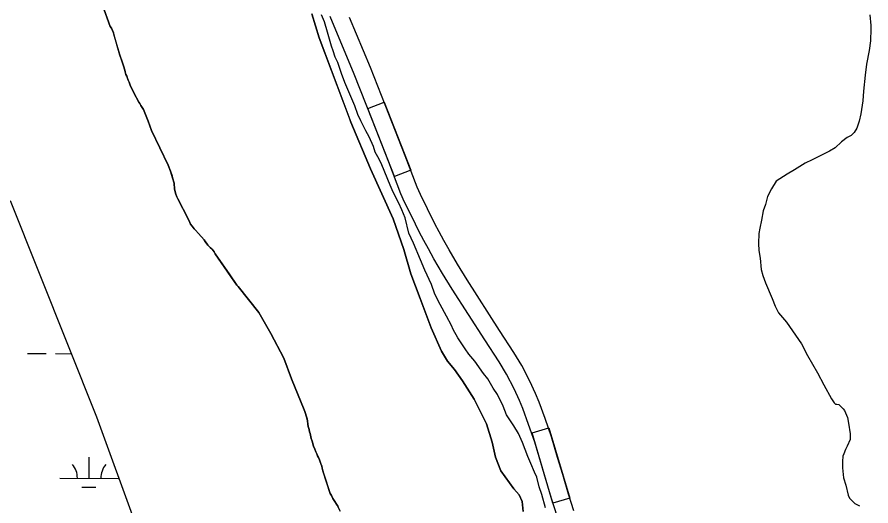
# Model space of a CAD drawing. Extents: x 3172231 to 3210228, y 940198 to 965780.
# Drawn here: x 3197406 to 3198865, y 948322 to 949157 of the extents above; entities that cross this region are included whole.
import ezdxf

# ---------------------------------------------------------------- set-up
doc = ezdxf.new("R2010")
doc.units = 0
for name, color, linetype in [('V-ROAD-CNTR', 7, 'Continuous'), ('V-SITE-VEGE', 7, 'Continuous'), ('V-TOPO-SHOR', 7, 'Continuous'), ('V-WETL-SWMP', 7, 'Continuous')]:
    doc.layers.add(name, color=color, linetype=linetype)

msp = doc.modelspace()

# ---------------------------------------------------------------- linework, layer by layer
at = {"layer": 'V-ROAD-CNTR'}
for points in [[(3198328.415, 948304.181), (3198319.312, 948333.023), (3198309.258, 948367.062), (3198300.598, 948396.366), (3198290.595, 948430.84), (3198279.606, 948460.939), (3198269.974, 948488.105), (3198263.982, 948501.971), (3198254.887, 948521.943), (3198241.874, 948547.079), (3198229.316, 948568.136), (3198205.074, 948605.525), (3198149.154, 948692.224), (3198132.672, 948719.345), (3198117.791, 948744.419), (3198108.466, 948761.038), (3198100.458, 948775.727), (3198092.565, 948790.399), (3198079.979, 948816.473), (3198067.6, 948841.228), (3198061.383, 948855.38), (3198041.046, 948909.224), (3198013.02, 948980.636), (3197981.714, 949059.591), (3197940.738, 949158.035)], [(3198356.879, 948313.671), (3198348.004, 948341.787), (3198338.028, 948375.562), (3198329.388, 948404.798), (3198319.123, 948440.174), (3198307.834, 948471.097), (3198297.912, 948499.079), (3198291.406, 948514.139), (3198281.877, 948535.065), (3198268.102, 948561.671), (3198254.794, 948583.986), (3198230.266, 948621.815), (3198174.582, 948708.148), (3198158.39, 948734.791), (3198143.775, 948759.417), (3198134.718, 948775.558), (3198126.838, 948790.013), (3198119.297, 948804.033), (3198106.905, 948829.703), (3198094.766, 948853.978), (3198089.169, 948866.72), (3198069.042, 948920.004), (3198040.928, 948991.644), (3198009.508, 949070.885), (3197973.745, 949156.806)]]:
    msp.add_lwpolyline(points, dxfattribs=at)
for points in [[(3198050.648, 948884.757), (3198004.983, 949001.117), (3198032.909, 949012.077), (3198078.574, 948895.716)], [(3198321.177, 948326.729), (3198285.751, 948446.604), (3198314.521, 948455.106), (3198349.947, 948335.231)]]:
    msp.add_lwpolyline(points, close=True, dxfattribs=at)
at = {"layer": 'V-SITE-VEGE'}
for p, q in [((3197564.954, 949141.471), (3197551.424, 949177.429)), ((3197909.339, 949162.999), (3197921.654, 949121.83)), ((3197930.913, 949149.054), (3197925.914, 949161.377)), ((3198862.697, 949160.937), (3198864.776, 949142.843)), ((3197935.887, 949131.669), (3197930.913, 949149.054)), ((3198864.776, 949142.843), (3198864.747, 949137.055)), ((3197566.918, 949138.292), (3197564.954, 949141.471)), ((3197570.115, 949130.221), (3197566.918, 949138.292)), ((3197580.957, 949092.296), (3197570.115, 949130.221)), ((3197943, 949107.76), (3197935.887, 949131.669)), ((3198864.747, 949137.055), (3198863.92, 949116.804)), ((3197921.654, 949121.83), (3197976.202, 948977.573)), ((3198863.92, 949116.804), (3198861.665, 949100.179)), ((3197945.853, 949099.788), (3197943, 949107.76)), ((3197949.412, 949088.919), (3197945.853, 949099.788)), ((3198861.665, 949100.179), (3198857.207, 949077.053)), ((3197583.908, 949084.225), (3197580.957, 949092.296)), ((3197587.353, 949074.194), (3197583.908, 949084.225)), ((3197953.709, 949079.494), (3197949.412, 949088.919)), ((3197589.571, 949066.854), (3197587.353, 949074.194)), ((3197960.121, 949060.652), (3197953.709, 949079.494)), ((3198857.207, 949077.053), (3198854.94, 949058.256)), ((3197590.064, 949063.673), (3197589.571, 949066.854)), ((3197591.543, 949059.27), (3197590.064, 949063.673)), ((3197593.017, 949056.089), (3197591.543, 949059.27)), ((3197595.231, 949049.485), (3197593.017, 949056.089)), ((3197965.831, 949045.432), (3197960.121, 949060.652)), ((3198854.94, 949058.256), (3198851.907, 949030.782)), ((3197596.952, 949045.817), (3197595.231, 949049.485)), ((3197598.92, 949040.68), (3197596.952, 949045.817)), ((3197605.158, 949027.628), (3197598.92, 949040.68)), ((3197982.987, 949005.557), (3197965.831, 949045.432)), ((3197613.905, 949012.066), (3197605.158, 949027.628)), ((3198851.907, 949030.782), (3198851.1, 949014.148)), ((3197615.623, 949009.377), (3197613.905, 949012.066)), ((3198851.1, 949014.148), (3198847.366, 948991.741)), ((3197617.343, 949006.196), (3197615.623, 949009.377)), ((3197621.517, 948999.106), (3197617.343, 949006.196)), ((3197629.388, 948979.537), (3197621.517, 948999.106)), ((3197987.978, 948991.065), (3197982.987, 949005.557)), ((3197992.986, 948980.189), (3197987.978, 948991.065)), ((3198847.366, 948991.741), (3198844.411, 948979.459)), ((3197635.29, 948963.637), (3197629.388, 948979.537)), ((3197976.202, 948977.573), (3198009.578, 948898.228)), ((3198001.579, 948962.783), (3197992.986, 948980.189)), ((3198840.731, 948967.182), (3198836.354, 948959.971)), ((3198844.411, 948979.459), (3198840.731, 948967.182)), ((3197663.55, 948904.447), (3197635.29, 948963.637)), ((3198007.313, 948952.627), (3198001.579, 948962.783)), ((3198014.463, 948935.952), (3198007.313, 948952.627)), ((3198831.265, 948954.933), (3198824.013, 948951.353)), ((3198836.354, 948959.971), (3198831.265, 948954.933)), ((3198814.571, 948944.166), (3198803.67, 948934.094)), ((3198824.013, 948951.353), (3198814.571, 948944.166)), ((3198017.308, 948926.533), (3198014.463, 948935.952)), ((3198024.48, 948914.2), (3198017.308, 948926.533)), ((3198794.237, 948928.356), (3198782.633, 948922.627)), ((3198803.67, 948934.094), (3198794.237, 948928.356)), ((3198028.77, 948904.773), (3198024.48, 948914.2)), ((3198764.502, 948913.317), (3198752.173, 948907.591)), ((3198782.633, 948922.627), (3198764.502, 948913.317)), ((3197667.73, 948893.933), (3197663.55, 948904.447)), ((3198009.578, 948898.228), (3198048.302, 948812.509)), ((3198043.061, 948869.977), (3198028.77, 948904.773)), ((3198734.03, 948896.112), (3198721.697, 948888.94)), ((3198752.173, 948907.591), (3198734.03, 948896.112)), ((3197671.425, 948882.675), (3197667.73, 948893.933)), ((3197673.889, 948873.623), (3197671.425, 948882.675)), ((3198709.358, 948881.045), (3198702.826, 948876.738)), ((3198721.697, 948888.94), (3198709.358, 948881.045)), ((3197674.642, 948863.344), (3197673.889, 948873.623)), ((3198046.637, 948862.003), (3198043.061, 948869.977)), ((3198702.826, 948876.738), (3198694.802, 948863.758)), ((3197676.86, 948854.779), (3197674.642, 948863.344)), ((3197678.829, 948849.889), (3197676.86, 948854.779)), ((3198053.08, 948848.949), (3198046.637, 948862.003)), ((3198688.226, 948850.771), (3198684.54, 948837.046)), ((3198694.802, 948863.758), (3198688.226, 948850.771)), ((3197682.021, 948843.284), (3197678.829, 948849.889)), ((3197696.515, 948815.648), (3197682.021, 948843.284)), ((3198058.098, 948839.52), (3198053.08, 948848.949)), ((3198063.101, 948827.92), (3198058.098, 948839.52)), ((3198684.54, 948837.046), (3198680.866, 948826.214)), ((3198068.819, 948814.145), (3198063.101, 948827.92)), ((3198680.866, 948826.214), (3198677.892, 948810.313)), ((3197700.695, 948806.354), (3197696.515, 948815.648)), ((3198048.302, 948812.509), (3198066.523, 948760.047)), ((3198075.198, 948788.072), (3198068.819, 948814.145)), ((3198677.892, 948810.313), (3198674.929, 948796.585)), ((3197702.168, 948803.42), (3197700.695, 948806.354)), ((3197704.623, 948799.995), (3197702.168, 948803.42)), ((3197708.303, 948795.598), (3197704.623, 948799.995)), ((3197710.509, 948793.399), (3197708.303, 948795.598)), ((3197715.662, 948787.289), (3197710.509, 948793.399)), ((3198674.929, 948796.585), (3198673.434, 948787.187)), ((3197725.228, 948776.779), (3197715.662, 948787.289)), ((3198083.065, 948770.67), (3198075.198, 948788.072)), ((3198673.434, 948787.187), (3198672.625, 948770.553)), ((3197727.192, 948773.601), (3197725.228, 948776.779)), ((3197731.853, 948767.489), (3197727.192, 948773.601)), ((3197738.72, 948760.649), (3197731.853, 948767.489)), ((3198095.218, 948742.395), (3198083.065, 948770.67)), ((3198672.625, 948770.553), (3198673.286, 948758.253)), ((3197742.157, 948756.252), (3197738.72, 948760.649)), ((3197744.369, 948752.584), (3197742.157, 948756.252)), ((3197781.427, 948699.285), (3197744.369, 948752.584)), ((3198066.523, 948760.047), (3198078.682, 948718.413)), ((3198673.286, 948758.253), (3198675.389, 948745.221)), ((3198102.365, 948725), (3198095.218, 948742.395)), ((3198675.389, 948745.221), (3198677.46, 948725.679)), ((3198113.811, 948700.344), (3198102.365, 948725)), ((3198677.46, 948725.679), (3198680.303, 948715.538)), ((3198078.682, 948718.413), (3198094.558, 948676.321)), ((3198680.303, 948715.538), (3198684.579, 948703.217)), ((3197783.635, 948697.087), (3197781.427, 948699.285)), ((3197818.967, 948652.193), (3197783.635, 948697.087)), ((3198119.513, 948683.677), (3198113.811, 948700.344)), ((3198684.579, 948703.217), (3198696.017, 948676.394)), ((3198094.558, 948676.321), (3198113.082, 948626.028)), ((3198128.827, 948666.267), (3198119.513, 948683.677)), ((3198696.017, 948676.394), (3198701.014, 948663.349)), ((3198139.575, 948645.959), (3198128.827, 948666.267)), ((3198701.014, 948663.349), (3198706.74, 948651.745)), ((3197839.476, 948616.462), (3197818.967, 948652.193)), ((3198706.74, 948651.745), (3198720.404, 948635.76)), ((3198148.175, 948630.001), (3198139.575, 948645.959)), ((3198720.404, 948635.76), (3198746.256, 948598.736)), ((3198113.082, 948626.028), (3198131.002, 948586.385)), ((3198151.036, 948623.474), (3198148.175, 948630.001)), ((3198158.919, 948608.968), (3198151.036, 948623.474)), ((3197861.459, 948574.586), (3197839.476, 948616.462)), ((3198171.119, 948590.096), (3198158.919, 948608.968)), ((3198177.584, 948581.384), (3198171.119, 948590.096)), ((3198746.256, 948598.736), (3198756.285, 948579.153)), ((3197874.496, 948539.361), (3197861.459, 948574.586)), ((3198131.002, 948586.385), (3198141.066, 948569.403)), ((3198187.652, 948569.034), (3198177.584, 948581.384)), ((3198756.285, 948579.153), (3198773.495, 948549.406)), ((3198141.066, 948569.403), (3198153.018, 948554.868)), ((3198202.734, 948547.979), (3198187.652, 948569.034)), ((3198153.018, 948554.868), (3198166.529, 948535.693)), ((3198209.922, 948539.26), (3198202.734, 948547.979)), ((3198773.495, 948549.406), (3198784.239, 948529.096)), ((3197896.381, 948486.283), (3197874.496, 948539.361)), ((3198166.529, 948535.693), (3198186.874, 948504.295)), ((3198219.247, 948523.298), (3198209.922, 948539.26)), ((3198226.425, 948512.411), (3198219.247, 948523.298)), ((3198784.239, 948529.096), (3198797.141, 948505.159)), ((3198186.874, 948504.295), (3198207.864, 948462.212)), ((3198236.448, 948492.105), (3198226.425, 948512.411)), ((3198797.141, 948505.159), (3198802.167, 948497.899)), ((3197897.61, 948483.102), (3197896.381, 948486.283)), ((3198242.164, 948477.609), (3198236.448, 948492.105)), ((3198802.167, 948497.899), (3198804.325, 948495.718)), ((3198804.325, 948495.718), (3198806.496, 948495.71)), ((3198806.496, 948495.71), (3198810.109, 948494.964)), ((3198810.109, 948494.964), (3198817.306, 948487.696)), ((3198817.306, 948487.696), (3198819.46, 948484.79)), ((3197900.32, 948474.294), (3197897.61, 948483.102)), ((3197901.802, 948467.197), (3197900.32, 948474.294)), ((3198254.362, 948458.737), (3198242.164, 948477.609)), ((3198819.46, 948484.79), (3198824.465, 948473.19)), ((3198824.465, 948473.19), (3198826.583, 948463.052)), ((3197902.546, 948461.813), (3197901.802, 948467.197)), ((3197903.287, 948457.897), (3197902.546, 948461.813)), ((3197904.766, 948452.515), (3197903.287, 948457.897)), ((3198207.864, 948462.212), (3198217.369, 948431.103)), ((3198262.253, 948445.677), (3198254.362, 948458.737)), ((3198826.583, 948463.052), (3198829.387, 948444.952)), ((3197905.507, 948448.356), (3197904.766, 948452.515)), ((3197906.492, 948445.421), (3197905.507, 948448.356)), ((3197908.221, 948437.346), (3197906.492, 948445.421)), ((3198269.408, 948430.448), (3198262.253, 948445.677)), ((3198829.387, 948444.952), (3198829.338, 948435.55)), ((3197909.7, 948432.453), (3197908.221, 948437.346)), ((3197912.405, 948424.134), (3197909.7, 948432.453)), ((3198217.369, 948431.103), (3198223.148, 948405.407)), ((3198278.694, 948406.529), (3198269.408, 948430.448)), ((3198829.338, 948435.55), (3198824.216, 948424.001)), ((3197914.373, 948418.998), (3197912.405, 948424.134)), ((3197916.341, 948414.349), (3197914.373, 948418.998)), ((3197918.062, 948410.681), (3197916.341, 948414.349)), ((3198821.293, 948418.23), (3198818.362, 948411.01)), ((3198824.216, 948424.001), (3198821.293, 948418.23)), ((3197919.047, 948407.5), (3197918.062, 948410.681)), ((3197920.519, 948404.809), (3197919.047, 948407.5)), ((3197922.241, 948400.652), (3197920.519, 948404.809)), ((3197923.472, 948396.982), (3197922.241, 948400.652)), ((3198223.148, 948405.407), (3198232.485, 948381.888)), ((3198283.693, 948394.207), (3198278.694, 948406.529)), ((3198816.126, 948397.999), (3198816.071, 948387.149)), ((3198816.896, 948406.677), (3198816.126, 948397.999)), ((3198818.362, 948411.01), (3198816.896, 948406.677)), ((3197926.178, 948389.887), (3197923.472, 948396.982)), ((3197927.165, 948386.217), (3197926.178, 948389.887)), ((3197928.15, 948381.814), (3197927.165, 948386.217)), ((3198290.128, 948379.705), (3198283.693, 948394.207)), ((3198816.071, 948387.149), (3198818.151, 948369.778)), ((3197940.704, 948343.16), (3197928.15, 948381.814)), ((3198232.485, 948381.888), (3198254.38, 948351.113)), ((3198293.702, 948371.007), (3198290.128, 948379.705)), ((3198297.955, 948354.348), (3198293.702, 948371.007)), ((3198818.151, 948369.778), (3198821.705, 948357.461)), ((3198302.229, 948341.305), (3198297.955, 948354.348)), ((3198821.705, 948357.461), (3198825.956, 948340.08)), ((3197942.67, 948339.736), (3197940.704, 948343.16)), ((3197945.128, 948334.845), (3197942.67, 948339.736)), ((3198254.38, 948351.113), (3198263.381, 948340.754)), ((3198263.381, 948340.754), (3198268.513, 948329.303)), ((3198308.625, 948318.846), (3198302.229, 948341.305)), ((3198825.956, 948340.08), (3198828.101, 948335.003)), ((3197947.583, 948330.934), (3197945.128, 948334.845)), ((3197952.738, 948323.108), (3197947.583, 948330.934)), ((3198268.513, 948329.303), (3198270.715, 948312.274)), ((3198828.101, 948335.003), (3198837.462, 948326.276)), ((3198837.462, 948326.276), (3198845.396, 948321.896)), ((3197958.145, 948312.104), (3197952.738, 948323.108))]:
    msp.add_line(p, q, dxfattribs=at)
at = {"layer": 'V-TOPO-SHOR'}
for points in [[(3197551.424, 949177.429), (3197564.954, 949141.471), (3197566.918, 949138.292), (3197570.115, 949130.221), (3197571.102, 949126.551), (3197580.957, 949092.296), (3197582.185, 949088.872), (3197583.908, 949084.225), (3197585.139, 949080.555), (3197586.369, 949077.131), (3197587.353, 949074.194), (3197589.571, 949066.854), (3197590.064, 949063.673), (3197591.543, 949059.27), (3197593.017, 949056.089), (3197594.248, 949052.419), (3197595.231, 949049.485), (3197596.952, 949045.817), (3197598.92, 949040.678), (3197605.158, 949027.628), (3197613.905, 949012.066), (3197615.623, 949009.377), (3197617.343, 949006.196), (3197621.517, 948999.106), (3197629.388, 948979.537), (3197635.29, 948963.637), (3197663.55, 948904.447), (3197667.73, 948893.931), (3197670.44, 948885.858), (3197671.425, 948882.675), (3197673.889, 948873.623), (3197674.141, 948870.197), (3197674.39, 948866.525), (3197674.642, 948863.344), (3197676.86, 948854.779), (3197678.829, 948849.889), (3197680.549, 948846.219), (3197682.021, 948843.284), (3197696.515, 948815.648), (3197698.481, 948811.247), (3197700.695, 948806.354), (3197702.168, 948803.42), (3197704.623, 948799.997), (3197708.303, 948795.598), (3197710.509, 948793.399), (3197715.662, 948787.289), (3197725.228, 948776.779), (3197727.192, 948773.601), (3197729.4, 948770.668), (3197731.853, 948767.489), (3197735.777, 948763.582), (3197738.72, 948760.649), (3197742.157, 948756.25), (3197744.367, 948752.582), (3197769.401, 948716.642), (3197781.427, 948699.285), (3197783.635, 948697.085), (3197818.967, 948652.193), (3197839.476, 948616.462), (3197861.459, 948574.586), (3197874.496, 948539.361), (3197896.381, 948486.283), (3197897.61, 948483.102), (3197898.595, 948479.922), (3197900.32, 948474.294), (3197901.059, 948470.867), (3197901.802, 948467.197), (3197902.546, 948461.813), (3197903.287, 948457.897), (3197904.766, 948452.515), (3197905.507, 948448.356), (3197906.492, 948445.421), (3197908.221, 948437.346), (3197909.7, 948432.453), (3197910.928, 948428.783), (3197912.407, 948424.134), (3197914.375, 948418.998), (3197916.341, 948414.349), (3197918.062, 948410.681), (3197919.047, 948407.5), (3197920.519, 948404.809), (3197922.241, 948400.652), (3197923.472, 948396.982), (3197924.701, 948393.801), (3197926.178, 948389.887), (3197927.165, 948386.217), (3197928.152, 948381.814), (3197929.383, 948377.898), (3197940.706, 948343.16), (3197942.67, 948339.736)], [(3198270.715, 948312.274), (3198268.513, 948329.303), (3198263.381, 948340.754), (3198254.38, 948351.113), (3198232.485, 948381.888), (3198223.148, 948405.407), (3198217.369, 948431.103), (3198207.864, 948462.212), (3198186.876, 948504.295), (3198166.529, 948535.693), (3198153.018, 948554.868), (3198141.066, 948569.403), (3198131.002, 948586.385), (3198113.082, 948626.028), (3198094.558, 948676.321), (3198078.682, 948718.413), (3198066.523, 948760.047), (3198048.302, 948812.509), (3198009.578, 948898.228), (3197976.202, 948977.573), (3197973.497, 948984.668), (3197921.654, 949121.83), (3197909.339, 949162.999)], [(3197942.67, 948339.736), (3197945.128, 948334.845), (3197947.583, 948330.934), (3197952.738, 948323.108), (3197954.213, 948320.173)]]:
    msp.add_lwpolyline(points, dxfattribs=at)
at = {"layer": 'V-WETL-SWMP'}
for p, q in [((3197393.639, 948843.781), (3197541.494, 948473.991)), ((3197423.174, 948582.521), (3197455.173, 948582.303)), ((3197471.173, 948582.194), (3197498.304, 948582.01)), ((3197541.494, 948473.991), (3197689.35, 948067.222)), ((3197528.568, 948369.195), (3197528.813, 948405.194)), ((3197478.569, 948369.535), (3197578.567, 948368.854)), ((3197516.463, 948353.846), (3197540.463, 948353.682))]:
    msp.add_line(p, q, dxfattribs=at)
for centre, start, end in [((3197473.33, 948370.045), 358.838165, 40.381824), ((3197583.813, 948369.293), 138.838162, 180.381821)]:
    msp.add_arc(centre, 35.246, start, end, dxfattribs=at)

doc.saveas('drawing.dxf')
